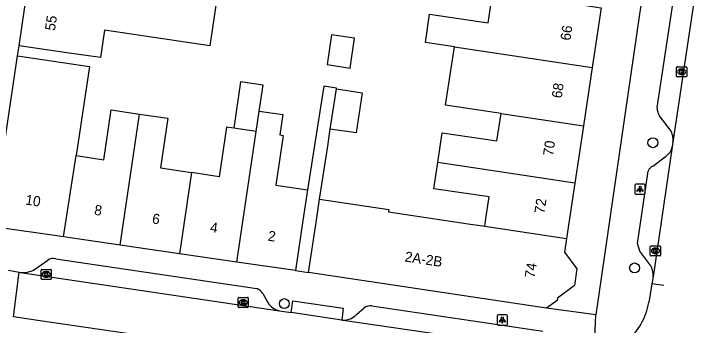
# Model space of a CAD drawing. Extents: x 161696 to 162377, y 380761 to 381673.
# Drawn here: x 162257 to 162325.9, y 381375.4 to 381406 of the extents above; entities that cross this region are included whole.
import ezdxf

# ---------------------------------------------------------------- set-up
doc = ezdxf.new("R2010")
doc.units = 0
for name, color, linetype in [('IMGEO_Boom', 7, 'Continuous'), ('IMGEO_Kolk', 7, 'Continuous'), ('IMGEO_Lichtpunt', 7, 'Continuous'), ('IMGEO_Pand', 7, 'Continuous'), ('IMGEO_Pand_nummerreeks', 7, 'Continuous'), ('IMGEO_Rijbaan_lokaal_gesloten', 7, 'Continuous'), ('IMGEO_Rijbaan_lokaal_open', 7, 'Continuous'), ('IMGEO_Voetpad_open', 7, 'Continuous')]:
    doc.layers.add(name, color=color, linetype=linetype)

msp = doc.modelspace()

# ---------------------------------------------------------------- linework, layer by layer
at = {"layer": 'IMGEO_Boom'}
for centre in [(162319.964, 381393.354), (162318.163, 381381.025), (162283.67, 381377.51)]:
    msp.add_circle(centre, 0.489, dxfattribs=at)
at = {"layer": 'IMGEO_Kolk'}
for p, q in [((162322.304, 381399.919), (162322.304, 381400.771)), ((162322.379, 381400.845), (162323.231, 381400.845)), ((162322.792, 381400.625), (162322.817, 381400.625)), ((162323.305, 381400.771), (162323.305, 381399.919)), ((162323.231, 381399.845), (162322.379, 381399.845)), ((162322.815, 381400.065), (162322.79, 381400.065)), ((162319.789, 381383.203), (162320.641, 381383.203)), ((162319.714, 381382.277), (162319.714, 381383.129)), ((162320.202, 381382.983), (162320.227, 381382.983)), ((162320.715, 381383.129), (162320.715, 381382.277)), ((162320.641, 381382.203), (162319.789, 381382.203)), ((162320.225, 381382.423), (162320.2, 381382.423)), ((162259.715, 381379.959), (162259.715, 381380.811)), ((162259.79, 381380.885), (162260.642, 381380.885)), ((162260.203, 381380.665), (162260.228, 381380.665)), ((162260.716, 381380.811), (162260.716, 381379.959)), ((162260.642, 381379.885), (162259.79, 381379.885)), ((162260.226, 381380.105), (162260.201, 381380.105)), ((162279.118, 381377.192), (162279.118, 381378.044)), ((162279.193, 381378.118), (162280.045, 381378.118)), ((162279.606, 381377.898), (162279.631, 381377.898)), ((162280.119, 381378.044), (162280.119, 381377.192)), ((162280.045, 381377.118), (162279.193, 381377.118)), ((162279.629, 381377.338), (162279.604, 381377.338))]:
    msp.add_line(p, q, dxfattribs=at)
for points in [[(162322.304, 381399.919), (162322.304, 381400.771)], [(162322.379, 381400.845), (162323.231, 381400.845)], [(162322.625, 381400.545), (162322.748, 381400.545), (162322.748, 381400.394), (162322.878, 381400.545), (162323.042, 381400.545), (162322.896, 381400.394), (162323.049, 381400.145), (162322.897, 381400.145), (162322.812, 381400.309), (162322.748, 381400.242), (162322.748, 381400.145), (162322.625, 381400.145), (162322.625, 381400.545)], [(162323.305, 381400.771), (162323.305, 381399.919)], [(162323.231, 381399.845), (162322.379, 381399.845)], [(162319.789, 381383.203), (162320.641, 381383.203)], [(162319.714, 381382.277), (162319.714, 381383.129)], [(162320.035, 381382.903), (162320.158, 381382.903), (162320.158, 381382.752), (162320.288, 381382.903), (162320.452, 381382.903), (162320.306, 381382.752), (162320.459, 381382.503), (162320.307, 381382.503), (162320.222, 381382.667), (162320.158, 381382.6), (162320.158, 381382.503), (162320.035, 381382.503), (162320.035, 381382.903)], [(162320.715, 381383.129), (162320.715, 381382.277)], [(162320.641, 381382.203), (162319.789, 381382.203)], [(162259.715, 381379.959), (162259.715, 381380.811)], [(162259.79, 381380.885), (162260.642, 381380.885)], [(162260.036, 381380.585), (162260.159, 381380.585), (162260.159, 381380.434), (162260.289, 381380.585), (162260.453, 381380.585), (162260.307, 381380.434), (162260.46, 381380.185), (162260.308, 381380.185), (162260.223, 381380.349), (162260.159, 381380.282), (162260.159, 381380.185), (162260.036, 381380.185), (162260.036, 381380.585)], [(162260.716, 381380.811), (162260.716, 381379.959)], [(162260.642, 381379.885), (162259.79, 381379.885)], [(162279.118, 381377.192), (162279.118, 381378.044)], [(162279.193, 381378.118), (162280.045, 381378.118)], [(162279.439, 381377.818), (162279.562, 381377.818), (162279.562, 381377.667), (162279.692, 381377.818), (162279.856, 381377.818), (162279.71, 381377.667), (162279.863, 381377.418), (162279.711, 381377.418), (162279.626, 381377.582), (162279.562, 381377.515), (162279.562, 381377.418), (162279.439, 381377.418), (162279.439, 381377.818)], [(162280.119, 381378.044), (162280.119, 381377.192)], [(162280.045, 381377.118), (162279.193, 381377.118)]]:
    msp.add_lwpolyline(points, dxfattribs=at)
for centre, start, end in [((162322.381, 381400.769), 91.55205, 178.44795), ((162322.381, 381400.769), 91.55205, 178.44795), ((162323.229, 381400.769), 1.55205, 88.44795), ((162323.229, 381400.769), 1.55205, 88.44795), ((162322.381, 381399.921), 181.55205, 268.44795), ((162322.381, 381399.921), 181.55205, 268.44795), ((162323.229, 381399.921), 271.55205, 358.44795), ((162323.229, 381399.921), 271.55205, 358.44795), ((162319.791, 381383.127), 91.55205, 178.44795), ((162319.791, 381383.127), 91.55205, 178.44795), ((162320.639, 381383.127), 1.55205, 88.44795), ((162320.639, 381383.127), 1.55205, 88.44795), ((162319.791, 381382.279), 181.55205, 268.44795), ((162319.791, 381382.279), 181.55205, 268.44795), ((162320.639, 381382.279), 271.55205, 358.44795), ((162320.639, 381382.279), 271.55205, 358.44795), ((162259.792, 381380.809), 91.55205, 178.44795), ((162259.792, 381380.809), 91.55205, 178.44795), ((162260.64, 381380.809), 1.55205, 88.44795), ((162260.64, 381380.809), 1.55205, 88.44795), ((162259.792, 381379.961), 181.55205, 268.44795), ((162259.792, 381379.961), 181.55205, 268.44795), ((162260.64, 381379.961), 271.55205, 358.44795), ((162260.64, 381379.961), 271.55205, 358.44795), ((162279.195, 381378.042), 91.55205, 178.44795), ((162279.195, 381378.042), 91.55205, 178.44795), ((162280.043, 381378.042), 1.55205, 88.44795), ((162280.043, 381378.042), 1.55205, 88.44795), ((162279.195, 381377.194), 181.55205, 268.44795), ((162279.195, 381377.194), 181.55205, 268.44795), ((162280.043, 381377.194), 271.55205, 358.44795), ((162280.043, 381377.194), 271.55205, 358.44795)]:
    msp.add_arc(centre, 0.0765, start, end, dxfattribs=at)
for centre, major_axis, ratio, start_param, end_param in [((162322.791, 381400.345), (-0.387, 0.002), 0.722429, 4.712389, 7.853982), ((162322.816, 381400.345), (-0.39, 0.002), 0.717154, 1.570796, 4.712389), ((162320.201, 381382.703), (-0.387, 0.002), 0.722429, 4.712389, 7.853982), ((162320.226, 381382.703), (-0.39, 0.002), 0.717154, 1.570796, 4.712389), ((162260.202, 381380.385), (-0.387, 0.002), 0.722429, 4.712389, 7.853982), ((162260.227, 381380.385), (-0.39, 0.002), 0.717154, 1.570796, 4.712389), ((162279.605, 381377.618), (-0.387, 0.002), 0.722429, 4.712389, 7.853982), ((162279.63, 381377.618), (-0.39, 0.002), 0.717154, 1.570796, 4.712389)]:
    msp.add_ellipse(centre, major_axis=major_axis, ratio=ratio, start_param=start_param, end_param=end_param, dxfattribs=at)
at = {"layer": 'IMGEO_Lichtpunt'}
for p, q in [((162318.203, 381389.19), (162318.203, 381388.383)), ((162318.203, 381389.19), (162318.203, 381388.383)), ((162319.105, 381389.285), (162318.297, 381389.285)), ((162319.105, 381389.285), (162318.297, 381389.285)), ((162319.199, 381388.383), (162319.199, 381389.19)), ((162319.199, 381388.383), (162319.199, 381389.19)), ((162318.297, 381388.289), (162319.105, 381388.289)), ((162318.297, 381388.289), (162319.105, 381388.289)), ((162304.638, 381376.303), (162304.638, 381375.496)), ((162304.638, 381376.303), (162304.638, 381375.496)), ((162305.54, 381376.398), (162304.732, 381376.398)), ((162305.54, 381376.398), (162304.732, 381376.398)), ((162305.634, 381375.496), (162305.634, 381376.303)), ((162305.634, 381375.496), (162305.634, 381376.303)), ((162304.732, 381375.402), (162305.54, 381375.402)), ((162304.732, 381375.402), (162305.54, 381375.402))]:
    msp.add_line(p, q, dxfattribs=at)
for points in [[(162318.577, 381388.854), (162318.616, 381388.826), (162318.428, 381388.564), (162318.39, 381388.591), (162318.577, 381388.854)], [(162318.679, 381388.806), (162318.726, 381388.806), (162318.726, 381388.484), (162318.679, 381388.484), (162318.679, 381388.806)], [(162318.789, 381388.826), (162318.827, 381388.853), (162319.014, 381388.591), (162318.975, 381388.563), (162318.789, 381388.826)], [(162305.012, 381375.967), (162305.051, 381375.939), (162304.863, 381375.677), (162304.825, 381375.704), (162305.012, 381375.967)], [(162305.114, 381375.919), (162305.161, 381375.919), (162305.161, 381375.597), (162305.114, 381375.597), (162305.114, 381375.919)], [(162305.224, 381375.939), (162305.262, 381375.966), (162305.449, 381375.704), (162305.41, 381375.676), (162305.224, 381375.939)]]:
    msp.add_lwpolyline(points, dxfattribs=at)
for centre in [(162318.702, 381388.988), (162305.137, 381376.101)]:
    msp.add_circle(centre, 0.0994, dxfattribs=at)
for centre, start, end in [((162318.297, 381389.19), 90, 180), ((162318.297, 381389.19), 90, 180), ((162319.105, 381389.19), 0, 90), ((162319.105, 381389.19), 0, 90), ((162318.297, 381388.383), 180, 270), ((162318.297, 381388.383), 180, 270), ((162319.105, 381388.383), 270, 0), ((162319.105, 381388.383), 270, 360), ((162304.732, 381376.303), 90, 180), ((162304.732, 381376.303), 90, 180), ((162305.54, 381376.303), 0, 90), ((162305.54, 381376.303), 0, 90), ((162304.732, 381375.496), 180, 270), ((162304.732, 381375.496), 180, 270), ((162305.54, 381375.496), 270, 0), ((162305.54, 381375.496), 270, 360)]:
    msp.add_arc(centre, 0.0946, start, end, dxfattribs=at)
at = {"layer": 'IMGEO_Pand'}
for points in [[(162273.42, 381408.813), (162277.119, 381408.26), (162276.33, 381402.91), (162265.945, 381404.442), (162265.545, 381401.732), (162262.49, 381402.183), (162257.543, 381402.913)], [(162257.543, 381402.913), (162258.346, 381408.354)], [(162300.416, 381402.785), (162297.557, 381403.214), (162297.979, 381406.03), (162300.838, 381405.601), (162303.73, 381405.167), (162304.192, 381408.251), (162306.748, 381407.868), (162309.926, 381407.391), (162314.87, 381406.65), (162313.985, 381400.751)], [(162287.876, 381401.052), (162290.14, 381400.709), (162290.584, 381403.639), (162288.32, 381403.982), (162287.876, 381401.052)], [(162305.01, 381396.227), (162299.555, 381397.044), (162300.005, 381400.044), (162300.416, 381402.785)], [(162300.416, 381402.785), (162313.985, 381400.751)], [(162255.7, 381384.988), (162255.002, 381385.924), (162257.403, 381401.904)], [(162257.403, 381401.904), (162264.463, 381400.852), (162263.16, 381392.092)], [(162313.985, 381400.751), (162313.124, 381395.011)], [(162281.198, 381396.465), (162281.579, 381399.028), (162279.358, 381399.358), (162278.68, 381394.797)], [(162288.193, 381394.696), (162288.793, 381398.659)], [(162288.793, 381398.659), (162291.336, 381398.274), (162290.737, 381394.314), (162288.193, 381394.696)], [(162263.16, 381392.092), (162265.887, 381391.686), (162266.617, 381396.591), (162269.406, 381396.176)], [(162280.901, 381394.467), (162281.198, 381396.465)], [(162281.198, 381396.465), (162283.518, 381396.12), (162283.221, 381394.122), (162283.546, 381394.074), (162282.819, 381389.187), (162285.943, 381388.722)], [(162298.773, 381391.408), (162299.213, 381394.34), (162304.606, 381393.531), (162305.01, 381396.227)], [(162305.01, 381396.227), (162313.124, 381395.011)], [(162267.485, 381383.267), (162269.406, 381396.176)], [(162269.406, 381396.176), (162272.195, 381395.761), (162271.467, 381390.87), (162274.519, 381390.416)], [(162278.68, 381394.797), (162277.984, 381394.901), (162277.256, 381390.008), (162274.519, 381390.416)], [(162313.124, 381395.011), (162312.28, 381389.383)], [(162280.901, 381394.467), (162278.68, 381394.797)], [(162278.988, 381381.596), (162280.901, 381394.467)], [(162261.93, 381384.074), (162263.16, 381392.092)], [(162303.413, 381385.139), (162303.45, 381385.383), (162303.528, 381385.903), (162303.845, 381388.012), (162298.387, 381388.83), (162298.773, 381391.408)], [(162312.28, 381389.383), (162298.773, 381391.408)], [(162274.519, 381390.416), (162273.33, 381382.418)], [(162312.28, 381389.383), (162311.462, 381383.932)], [(162285.943, 381388.722), (162285.494, 381385.704), (162284.758, 381380.758)], [(162286.055, 381380.559), (162286.791, 381385.505), (162287.129, 381387.78)], [(162287.129, 381387.78), (162293.947, 381386.767), (162293.917, 381386.563), (162301.786, 381385.383), (162303.413, 381385.139)], [(162261.93, 381384.074), (162261.274, 381384.169), (162255.7, 381384.988)], [(162303.413, 381385.139), (162311.462, 381383.932)], [(162267.485, 381383.267), (162261.93, 381384.074)], [(162311.462, 381383.932), (162311.258, 381382.572), (162312.477, 381380.924), (162312.231, 381379.283), (162310.581, 381378.062), (162310.546, 381377.827), (162309.5, 381377.054)], [(162273.33, 381382.418), (162267.485, 381383.267)], [(162278.988, 381381.596), (162273.33, 381382.418)], [(162284.758, 381380.758), (162278.988, 381381.596)], [(162309.5, 381377.054), (162286.055, 381380.559)]]:
    msp.add_lwpolyline(points, dxfattribs=at)
at = {"layer": 'IMGEO_Rijbaan_lokaal_gesloten'}
for points in [[(162325.888, 381419.979), (162321.945, 381393.419)], [(162321.873, 381392.934), (162319.991, 381380.153)], [(162321.945, 381393.419), (162321.873, 381392.934)], [(162319.991, 381380.153), (162319.874, 381379.448)]]:
    msp.add_lwpolyline(points, dxfattribs=at)
at = {"layer": 'IMGEO_Rijbaan_lokaal_open'}
for points in [[(162256.494, 381380.788), (162257.544, 381380.619)], [(162256.983, 381376.211), (162257.544, 381380.619)], [(162257.544, 381380.619), (162257.684, 381380.589)], [(162257.684, 381380.589), (162283.195, 381376.808)], [(162319.874, 381379.448), (162319.561, 381377.623)], [(162321.057, 381379.295), (162319.874, 381379.448)], [(162283.195, 381376.808), (162284.329, 381376.636)], [(162289.318, 381375.882), (162284.329, 381376.636)], [(162277.382, 381373.204), (162259.381, 381375.852), (162256.983, 381376.211)], [(162289.318, 381375.882), (162289.468, 381375.873)], [(162289.468, 381375.873), (162310.873, 381372.773)]]:
    msp.add_lwpolyline(points, dxfattribs=at)
msp.add_arc((162313.483, 381378.579), 6.153, 309.39657, 351.06496, dxfattribs=at)
at = {"layer": 'IMGEO_Voetpad_open'}
for points in [[(162320.616, 381418.921), (162318.647, 381406.007), (162314.36, 381376.395)], [(162321.945, 381393.419), (162321.959, 381393.575), (162321.959, 381393.732), (162321.945, 381393.887), (162321.918, 381394.041), (162321.876, 381394.192), (162321.822, 381394.339), (162321.754, 381394.48), (162321.674, 381394.615), (162321.583, 381394.741), (162321.568, 381394.76), (162320.629, 381396.014), (162320.593, 381396.08), (162320.527, 381396.219), (162320.475, 381396.364), (162320.435, 381396.513), (162320.409, 381396.665), (162320.397, 381396.818), (162323.446, 381417.005)], [(162257.403, 381401.904), (162257.543, 381402.913)], [(162288.793, 381398.659), (162288.805, 381398.737), (162287.559, 381398.925), (162285.943, 381388.722)], [(162287.129, 381387.78), (162287.941, 381393.032), (162288.193, 381394.696)], [(162319.991, 381380.153), (162320, 381380.312), (162319.995, 381380.471), (162319.975, 381380.629), (162319.941, 381380.785), (162319.894, 381380.937), (162319.833, 381381.084), (162319.759, 381381.225), (162319.673, 381381.359), (162319.579, 381381.481), (162318.694, 381382.689), (162318.442, 381383.435), (162319.46, 381390.34), (162319.463, 381390.365), (162319.476, 381390.444), (162319.496, 381390.521), (162319.523, 381390.597), (162319.556, 381390.669), (162319.596, 381390.739), (162319.642, 381390.804), (162319.694, 381390.865), (162319.751, 381390.921), (162319.812, 381390.972), (162319.878, 381391.017), (162319.948, 381391.057), (162321.159, 381391.967), (162321.274, 381392.042), (162321.383, 381392.127), (162321.483, 381392.222), (162321.574, 381392.325), (162321.656, 381392.436), (162321.727, 381392.554), (162321.788, 381392.678), (162321.837, 381392.806), (162321.873, 381392.934)], [(162259.045, 381380.865), (162260.363, 381381.777)], [(162261.15, 381381.92), (162280.954, 381378.985)], [(162284.758, 381380.758), (162286.055, 381380.559)], [(162281.545, 381378.508), (162282.057, 381377.62)], [(162284.329, 381376.636), (162284.506, 381377.787), (162289.466, 381377.051), (162289.318, 381375.882)], [(162290.772, 381376.422), (162291.528, 381377.08)], [(162292.288, 381377.29), (162309.124, 381374.796)], [(162314.36, 381376.395), (162309.5, 381377.054)], [(162314.179, 381372.508), (162314.36, 381376.395)]]:
    msp.add_lwpolyline(points, dxfattribs=at)
for centre, radius, start, end in [((162260.905, 381381.029), 0.924, 74.65945, 125.93743), ((162257.956, 381382.739), 2.167, 262.778, 300.14934), ((162280.648, 381378.001), 1.03, 29.46256, 72.72298), ((162283.484, 381378.416), 1.634, 209.16504, 259.81678), ((162292.175, 381376.219), 1.077, 83.98073, 126.9119), ((162289.421, 381377.807), 1.934, 271.37992, 314.28346)]:
    msp.add_arc(centre, radius, start, end, dxfattribs=at)

# ---------------------------------------------------------------- texts
at = {"layer": 'IMGEO_Pand_nummerreeks'}
for s, rotation, p in [('55', 81.60809, (162261.069, 381404.342)), ('66', 81.46854, (162311.829, 381403.367)), ('68', 81.46887, (162310.978, 381397.69)), ('70', 81.46854, (162310.126, 381392.011)), ('10', 351.53671, (162258.113, 381387.271)), ('72', 81.46887, (162309.273, 381386.325)), ('8', 351.53671, (162264.898, 381386.261)), ('6', 351.53671, (162270.598, 381385.413)), ('4', 351.53741, (162276.302, 381384.563)), ('2', 351.53671, (162282.002, 381383.716)), ('2A-2B', 351.37699, (162295.479, 381381.669)), ('74', 81.46887, (162308.321, 381379.981))]:
    msp.add_text(s, height=1, rotation=rotation, dxfattribs=at).set_placement(p)

doc.saveas('drawing.dxf')
